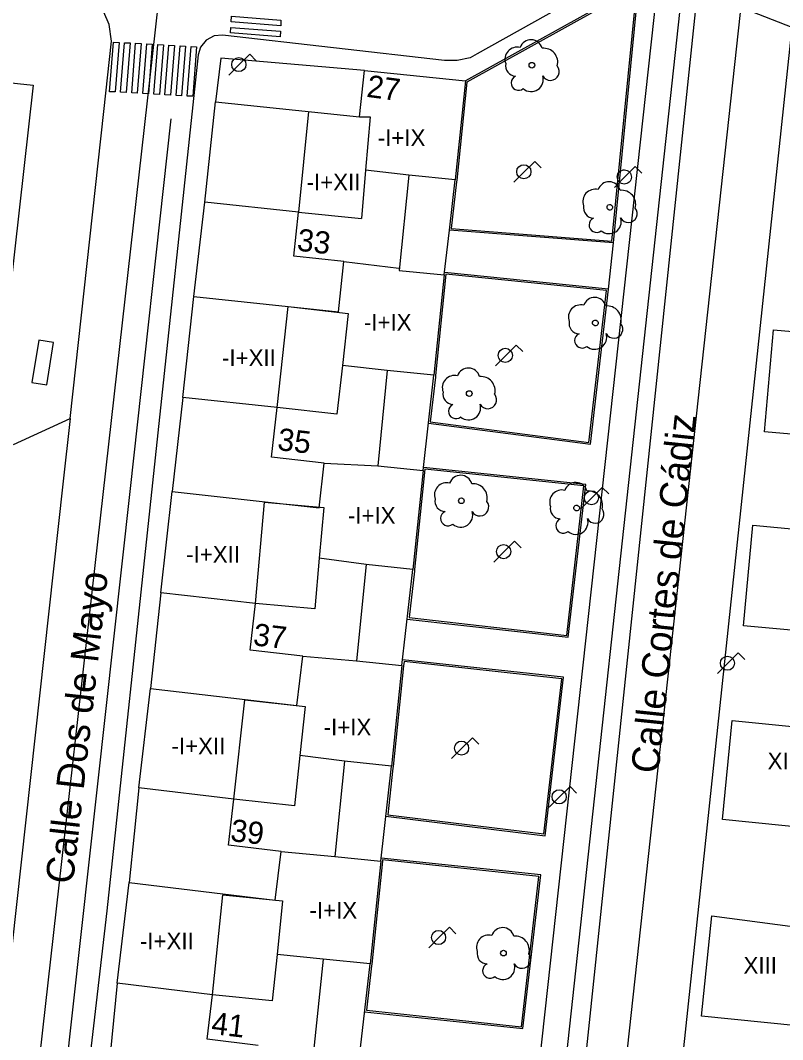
# Model space of a CAD drawing. Extents: x 282771 to 285132, y 4823109 to 4825496.
# Drawn here: x 283021.3 to 283090, y 4824057 to 4824148.8 of the extents above; entities that cross this region are included whole.
import ezdxf

# ---------------------------------------------------------------- set-up
doc = ezdxf.new("R2010")
doc.units = 0
for name, color, linetype in [('ACERA-BORDILLO', 7, 'Continuous'), ('ACERA-INTERIOR', 7, 'Continuous'), ('ARBOL', 7, 'Continuous'), ('CALLE-EJE', 7, 'Continuous'), ('CALLE-TEXTO', 7, 'Continuous'), ('EDIFICIO', 7, 'Continuous'), ('FAROLA', 7, 'Continuous'), ('MARQUESINA-BUS', 7, 'Continuous'), ('MEDIANERA', 7, 'Continuous'), ('NUM-LOCAL', 7, 'Continuous'), ('NUM-PORTAL', 7, 'Continuous'), ('PASO-PEATONES', 7, 'Continuous'), ('SENAL-VIARIA', 7, 'Continuous'), ('TXT-ALTURA-EDIFICIO', 7, 'Continuous'), ('ZONA-VERDE', 7, 'Continuous')]:
    doc.layers.add(name, color=color, linetype=linetype)

msp = doc.modelspace()

# ---------------------------------------------------------------- linework, layer by layer
at = {"layer": 'ACERA-BORDILLO'}
for points in [[(283065.124, 4824027.983), (283078.872, 4824153.485), (283078.793, 4824154.089), (283078.229, 4824154.377), (283077.679, 4824154.325), (283062.443, 4824145.8), (283061.827, 4824145.433), (283060.647, 4824145.184), (283059.519, 4824145.184), (283039.531, 4824147.459)], [(283020.699, 4824110.581), (283025.804, 4824112.949), (283028.846, 4824140.595), (283029.535, 4824146.917), (283029.299, 4824148.433), (283028.819, 4824149.543)], [(283086.542, 4824149.837), (283090.784, 4824148.176), (283080.448, 4824050.859), (283075.837, 4824049.136), (283071.969, 4824013.858), (283071.939, 4824013.313), (283071.972, 4824012.738), (283072.078, 4824012.142), (283072.264, 4824011.538), (283072.537, 4824010.942), (283072.895, 4824010.372), (283073.335, 4824009.847), (283073.849, 4824009.382), (283074.422, 4824008.993), (283075.037, 4824008.689), (283075.675, 4824008.475), (283076.318, 4824008.352), (283076.949, 4824008.313), (283077.553, 4824008.351), (283078.12, 4824008.455), (283078.643, 4824008.612), (283319.069, 4824095.76)], [(283039.531, 4824147.459), (283038.781, 4824147.402), (283038.054, 4824147.032), (283037.535, 4824146.404), (283037.316, 4824145.684)], [(283037.316, 4824145.684), (283029.099, 4824068.583), (283023.774, 4824022.501)]]:
    msp.add_lwpolyline(points, dxfattribs=at)
at = {"layer": 'ACERA-INTERIOR'}
for points in [[(283074.718, 4824128.752), (283076.928, 4824151.119), (283076.138, 4824151.541), (283061.389, 4824143.343)], [(283052.299, 4824144.273), (283039.359, 4824145.393), (283038.879, 4824141.463)], [(283059.947, 4824129.918), (283060.469, 4824134.423)], [(283036.939, 4824123.933), (283037.939, 4824132.413)], [(283059.479, 4824125.873), (283059.947, 4824129.918)], [(283074.718, 4824128.752), (283059.947, 4824129.918)], [(283058.064, 4824112.507), (283072.655, 4824110.617), (283074.268, 4824124.593), (283074.718, 4824128.752)], [(283074.268, 4824124.593), (283059.504, 4824126.096)], [(283057.579, 4824108.263), (283058.559, 4824116.833)], [(283035.959, 4824114.833), (283034.989, 4824106.353)], [(283056.157, 4824094.869), (283070.646, 4824093.228), (283072.238, 4824106.993), (283057.608, 4824108.522)], [(283055.679, 4824090.683), (283056.669, 4824099.343)], [(283033.969, 4824097.223), (283033.039, 4824088.623)], [(283054.228, 4824077.112), (283068.581, 4824075.347), (283070.229, 4824089.623), (283055.738, 4824091.199)], [(283053.769, 4824073.063), (283054.739, 4824081.613)], [(283031.989, 4824079.653), (283031.569, 4824075.513), (283031.119, 4824071.133)], [(283052.316, 4824059.487), (283066.575, 4824057.972), (283068.179, 4824071.823), (283053.8, 4824073.339)], [(283051.859, 4824055.474), (283052.809, 4824063.803)], [(283030.029, 4824062.063), (283029.209, 4824053.804)]]:
    msp.add_lwpolyline(points, dxfattribs=at)
at = {"layer": 'ARBOL'}
for centre in [(283067.379, 4824144.763), (283061.739, 4824115.183), (283061.029, 4824105.523), (283064.819, 4824064.773)]:
    msp.add_circle(centre, 0.255, dxfattribs=at)
for centre, radius, start, end in [((283066.049, 4824145.293), 1.097, 75.4318, 200.55608), ((283067.309, 4824146.023), 1.038, 15.64228, 161.38435), ((283068.438, 4824145.023), 1.272, 345.03273, 95.79925), ((283065.939, 4824144.723), 0.935, 168.59898, 268.13236), ((283069.048, 4824144.193), 0.797, 208.96247, 38.99103), ((283066.179, 4824143.173), 0.672, 113.73672, 309.4725), ((283067.319, 4824143.473), 1.086, 228.95447, 17.92796), ((283061.669, 4824116.443), 1.038, 15.64228, 161.38435), ((283060.409, 4824115.713), 1.097, 75.4318, 200.55608), ((283062.799, 4824115.443), 1.272, 345.03273, 95.79925), ((283060.299, 4824115.143), 0.935, 168.59898, 268.13236), ((283063.409, 4824114.613), 0.797, 208.96247, 38.99103), ((283060.539, 4824113.593), 0.672, 113.73672, 309.4725), ((283061.679, 4824113.893), 1.086, 228.95447, 17.92796), ((283060.959, 4824106.783), 1.038, 15.64228, 161.38435), ((283059.699, 4824106.053), 1.097, 75.4318, 200.55608), ((283062.089, 4824105.783), 1.272, 345.03273, 95.79925), ((283059.589, 4824105.483), 0.935, 168.59898, 268.13236), ((283062.699, 4824104.953), 0.797, 208.96247, 38.99103), ((283059.829, 4824103.933), 0.672, 113.73672, 309.4725), ((283060.969, 4824104.233), 1.086, 228.95447, 17.92796), ((283064.749, 4824066.033), 1.038, 15.64228, 161.38435), ((283063.489, 4824065.303), 1.097, 75.4318, 200.55608), ((283065.879, 4824065.033), 1.272, 345.03273, 95.79925), ((283063.379, 4824064.733), 0.935, 168.59898, 268.13236), ((283066.489, 4824064.203), 0.797, 208.96247, 38.99103), ((283063.619, 4824063.183), 0.672, 113.73672, 309.4725), ((283064.759, 4824063.483), 1.086, 228.95447, 17.92796)]:
    msp.add_arc(centre, radius, start, end, dxfattribs=at)
for centre, major_axis, ratio, start_param, end_param in [((283073.068, 4824132.493), (-1.068, 0.25), 0.999988, 4.688254, 6.872085), ((283074.328, 4824133.223), (-1.011, 0.237), 0.999988, 3.64473, 6.188409), ((283075.458, 4824132.223), (1.239, -0.29), 0.999988, 6.252086, 8.185326), ((283072.958, 4824131.923), (-0.911, 0.213), 0.999988, 0.031143, 1.768328), ((283076.068, 4824131.393), (0.776, -0.182), 0.999988, 3.877211, 7.193836), ((283073.198, 4824130.373), (-0.654, 0.153), 0.999988, 5.356801, 8.773035), ((283074.338, 4824130.673), (1.057, -0.248), 0.999988, 4.226138, 6.826216), ((283073.028, 4824122.803), (-1.011, 0.237), 0.99999, 3.644672, 6.188351), ((283071.768, 4824122.073), (-1.068, 0.25), 0.99999, 4.688196, 6.872027), ((283074.158, 4824121.803), (1.239, -0.29), 0.99999, 6.252027, 8.185268), ((283071.658, 4824121.503), (-0.911, 0.213), 0.99999, 0.031085, 1.76827), ((283074.768, 4824120.973), (0.776, -0.182), 0.99999, 3.877153, 7.193777), ((283071.898, 4824119.953), (-0.654, 0.153), 0.99999, 5.356743, 8.772977), ((283073.038, 4824120.253), (1.057, -0.248), 0.99999, 4.22608, 6.826157), ((283071.338, 4824106.133), (-1.011, 0.237), 0.999992, 3.644567, 6.188246), ((283070.078, 4824105.403), (-1.068, 0.25), 0.999992, 4.688091, 6.871922), ((283072.468, 4824105.133), (1.239, -0.29), 0.999992, 6.251923, 8.185163), ((283069.968, 4824104.833), (-0.911, 0.213), 0.999992, 0.03098, 1.768165), ((283073.078, 4824104.303), (0.776, -0.182), 0.999992, 3.877048, 7.193672), ((283070.208, 4824103.283), (-0.654, 0.153), 0.999992, 5.356638, 8.772872), ((283071.348, 4824103.583), (1.057, -0.247), 0.999992, 4.225975, 6.826052)]:
    msp.add_ellipse(centre, major_axis=major_axis, ratio=ratio, start_param=start_param, end_param=end_param, dxfattribs=at)
for centre, major_axis, ratio in [((283074.398, 4824131.963), (0.248, -0.058), 0.999988), ((283073.098, 4824121.543), (0.248, -0.058), 0.99999), ((283071.408, 4824104.873), (-0.248, 0.058), 0.999992)]:
    msp.add_ellipse(centre, major_axis=major_axis, ratio=ratio, dxfattribs=at)
at = {"layer": 'CALLE-EJE'}
for points in [[(283083.308, 4824161.332), (283069.053, 4824025.318), (283068.049, 4823994.734)], [(283018.329, 4824013.574), (283033.989, 4824152.512)]]:
    msp.add_lwpolyline(points, dxfattribs=at)
at = {"layer": 'EDIFICIO'}
for points in [[(282997.619, 4824145.623), (283022.459, 4824142.963), (283018.649, 4824109.193), (282993.809, 4824111.813), (282997.619, 4824145.623)], [(283042.739, 4824056.464), (283038.139, 4824057.034), (283038.629, 4824061.023), (283030.029, 4824062.063), (283031.119, 4824071.133), (283044.269, 4824069.553), (283044.799, 4824073.943), (283040.059, 4824074.513), (283040.549, 4824078.643), (283031.989, 4824079.653), (283033.039, 4824088.623), (283046.219, 4824087.083), (283046.739, 4824091.513), (283042.009, 4824092.063), (283042.489, 4824096.263), (283033.969, 4824097.223), (283034.989, 4824106.353), (283048.219, 4824104.883), (283048.669, 4824108.923), (283043.939, 4824109.443), (283044.429, 4824113.913), (283035.959, 4824114.833), (283036.939, 4824123.933), (283049.959, 4824122.533), (283050.449, 4824127.083), (283045.929, 4824127.563), (283046.349, 4824131.533), (283037.939, 4824132.413), (283038.879, 4824141.463), (283051.869, 4824140.123), (283052.299, 4824144.273), (283061.389, 4824143.343), (283060.469, 4824134.423), (283056.309, 4824134.853), (283055.439, 4824126.283), (283059.479, 4824125.873), (283058.559, 4824116.833), (283054.359, 4824117.263), (283053.499, 4824108.673), (283057.579, 4824108.263), (283056.669, 4824099.343), (283052.459, 4824099.773), (283051.579, 4824091.103), (283055.679, 4824090.683), (283054.739, 4824081.613), (283050.509, 4824082.053), (283049.639, 4824073.483), (283053.769, 4824073.063), (283052.809, 4824063.803), (283048.569, 4824064.243), (283047.709, 4824055.904)], [(283096.908, 4824110.973), (283088.328, 4824111.733), (283089.138, 4824120.933), (283102.538, 4824119.753)], [(283095.038, 4824093.463), (283086.438, 4824094.273), (283087.288, 4824103.313), (283100.598, 4824102.053)], [(283093.168, 4824075.953), (283084.549, 4824076.803), (283085.429, 4824085.723), (283098.598, 4824084.413)], [(283091.268, 4824058.213), (283082.649, 4824059.103), (283083.579, 4824068.133), (283096.558, 4824066.423)]]:
    msp.add_lwpolyline(points, dxfattribs=at)
at = {"layer": 'FAROLA'}
for p, q in [((283041.97, 4824145.749), (283041.03, 4824144.819)), ((283042.56, 4824145.159), (283041.97, 4824145.749)), ((283041.03, 4824144.819), (283040.1, 4824143.879)), ((283067.635, 4824136.096), (283066.695, 4824135.166)), ((283068.225, 4824135.506), (283067.635, 4824136.096)), ((283076.685, 4824135.626), (283075.745, 4824134.696)), ((283077.275, 4824135.036), (283076.685, 4824135.626)), ((283066.695, 4824135.166), (283065.765, 4824134.226)), ((283075.745, 4824134.696), (283074.815, 4824133.756)), ((283065.964, 4824119.554), (283065.024, 4824118.624)), ((283066.554, 4824118.964), (283065.964, 4824119.554)), ((283065.024, 4824118.624), (283064.094, 4824117.684)), ((283073.721, 4824106.725), (283072.781, 4824105.795)), ((283074.311, 4824106.135), (283073.721, 4824106.725)), ((283072.781, 4824105.795), (283071.851, 4824104.855)), ((283065.813, 4824101.873), (283064.873, 4824100.943)), ((283066.403, 4824101.283), (283065.813, 4824101.873)), ((283064.873, 4824100.943), (283063.943, 4824100.003)), ((283085.97, 4824091.82), (283085.03, 4824090.89)), ((283086.56, 4824091.23), (283085.97, 4824091.82)), ((283085.03, 4824090.89), (283084.1, 4824089.95)), ((283062.023, 4824084.173), (283061.083, 4824083.243)), ((283062.613, 4824083.583), (283062.023, 4824084.173)), ((283061.083, 4824083.243), (283060.153, 4824082.303)), ((283070.817, 4824079.782), (283069.877, 4824078.852)), ((283071.407, 4824079.192), (283070.817, 4824079.782)), ((283069.877, 4824078.852), (283068.947, 4824077.912)), ((283059.955, 4824067.11), (283059.015, 4824066.18)), ((283060.545, 4824066.52), (283059.955, 4824067.11)), ((283059.015, 4824066.18), (283058.085, 4824065.24))]:
    msp.add_line(p, q, dxfattribs=at)
for centre in [(283040.99, 4824144.819), (283066.655, 4824135.166), (283064.984, 4824118.624), (283072.741, 4824105.795), (283064.833, 4824100.943), (283084.99, 4824090.89), (283061.043, 4824083.243), (283069.837, 4824078.852), (283058.975, 4824066.18)]:
    msp.add_circle(centre, 0.637, dxfattribs=at)
msp.add_ellipse((283075.705, 4824134.696), major_axis=(0.621, -0.145), ratio=0.999983, dxfattribs=at)
at = {"layer": 'MARQUESINA-BUS'}
msp.add_lwpolyline([(283022.976, 4824120.001), (283022.35, 4824116.177), (283023.688, 4824115.958), (283024.313, 4824119.782), (283022.976, 4824120.001)], dxfattribs=at)
at = {"layer": 'MEDIANERA'}
for points in [[(283047.249, 4824140.593), (283046.349, 4824131.533), (283052.029, 4824130.942)], [(283051.869, 4824140.123), (283052.829, 4824140.113), (283052.411, 4824135.322)], [(283052.411, 4824135.322), (283052.029, 4824130.942)], [(283056.309, 4824134.853), (283052.411, 4824135.322)], [(283050.449, 4824127.083), (283055.409, 4824126.493)], [(283044.429, 4824113.913), (283045.439, 4824123.013), (283050.839, 4824122.403), (283050.317, 4824117.712)], [(283050.317, 4824117.712), (283049.829, 4824113.313)], [(283054.359, 4824117.263), (283050.317, 4824117.712)], [(283049.829, 4824113.313), (283044.429, 4824113.913)], [(283048.669, 4824108.923), (283053.499, 4824108.673)], [(283042.489, 4824096.263), (283043.309, 4824105.413), (283048.639, 4824104.923), (283048.228, 4824100.342)], [(283048.228, 4824100.342), (283047.819, 4824095.783)], [(283052.459, 4824099.773), (283048.228, 4824100.342)], [(283047.819, 4824095.783), (283042.489, 4824096.263)], [(283046.739, 4824091.513), (283051.579, 4824091.103)], [(283040.549, 4824078.643), (283041.519, 4824087.583), (283046.949, 4824086.993), (283046.474, 4824082.573)], [(283046.474, 4824082.573), (283045.989, 4824078.053)], [(283050.509, 4824082.053), (283046.474, 4824082.573)], [(283045.989, 4824078.053), (283040.549, 4824078.643)], [(283044.799, 4824073.943), (283049.639, 4824073.483)], [(283038.629, 4824061.023), (283039.549, 4824070.033), (283044.919, 4824069.473), (283044.427, 4824064.663)], [(283044.427, 4824064.663), (283043.999, 4824060.473)], [(283048.569, 4824064.243), (283044.427, 4824064.663)], [(283043.999, 4824060.473), (283038.629, 4824061.023)]]:
    msp.add_lwpolyline(points, dxfattribs=at)
at = {"layer": 'PASO-PEATONES'}
for points in [[(283044.758, 4824148.315), (283040.289, 4824148.67), (283040.317, 4824149.17), (283044.786, 4824148.815)], [(283044.702, 4824147.317), (283040.233, 4824147.672), (283040.261, 4824148.171), (283044.73, 4824147.816)], [(283029.844, 4824142.352), (283029.345, 4824142.38), (283029.7, 4824146.849), (283030.199, 4824146.821)], [(283030.843, 4824142.296), (283030.343, 4824142.324), (283030.698, 4824146.793), (283031.197, 4824146.765)], [(283031.841, 4824142.24), (283031.342, 4824142.268), (283031.697, 4824146.737), (283032.196, 4824146.709)], [(283032.84, 4824142.184), (283032.341, 4824142.212), (283032.696, 4824146.681), (283033.195, 4824146.653)], [(283033.839, 4824142.128), (283033.339, 4824142.156), (283033.694, 4824146.625), (283034.194, 4824146.597)], [(283034.837, 4824142.072), (283034.338, 4824142.1), (283034.693, 4824146.569), (283035.192, 4824146.541)], [(283035.836, 4824142.016), (283035.337, 4824142.044), (283035.692, 4824146.513), (283036.191, 4824146.485)], [(283036.835, 4824141.96), (283036.335, 4824141.988), (283036.69, 4824146.457), (283037.19, 4824146.43)]]:
    msp.add_lwpolyline(points, close=True, dxfattribs=at)
at = {"layer": 'SENAL-VIARIA'}
for points in [[(283066.381, 4824023.247), (283066.96, 4824025.145), (283067.522, 4824027.763), (283067.856, 4824031.067), (283080.845, 4824150.916)], [(283075.295, 4824049.799), (283086.173, 4824149.499)], [(283034.866, 4824139.933), (283031.171, 4824106.351), (283022.378, 4824026.817)], [(283025.804, 4824112.949), (283025.151, 4824107.015), (283016.359, 4824027.483)]]:
    msp.add_lwpolyline(points, dxfattribs=at)
at = {"layer": 'ZONA-VERDE'}
for p, q in [((283060.601, 4824134.258), (283060.114, 4824130.055)), ((283060.114, 4824130.055), (283074.583, 4824128.913)), ((283074.102, 4824124.459), (283059.635, 4824125.931)), ((283058.691, 4824116.669), (283058.23, 4824112.636)), ((283072.07, 4824106.86), (283057.739, 4824108.358)), ((283056.801, 4824099.179), (283056.323, 4824095.001)), ((283055.87, 4824091.033), (283055.828, 4824090.667)), ((283070.064, 4824089.49), (283055.87, 4824091.033)), ((283054.871, 4824081.449), (283054.394, 4824077.243)), ((283053.932, 4824073.174), (283053.918, 4824073.047)), ((283068.008, 4824071.691), (283053.932, 4824073.174)), ((283066.443, 4824058.137), (283068.008, 4824071.691)), ((283052.941, 4824063.639), (283052.483, 4824059.621)), ((283052.483, 4824059.621), (283066.443, 4824058.137))]:
    msp.add_line(p, q, dxfattribs=at)
for points in [[(283074.583, 4824128.913), (283076.769, 4824151.034), (283076.139, 4824151.37), (283061.53, 4824143.25)], [(283061.53, 4824143.25), (283060.618, 4824134.405), (283060.602, 4824134.258), (283060.601, 4824134.258)], [(283059.635, 4824125.931), (283058.708, 4824116.816), (283058.693, 4824116.668), (283058.691, 4824116.669)], [(283058.23, 4824112.636), (283072.523, 4824110.785), (283074.102, 4824124.459)], [(283057.739, 4824108.358), (283056.818, 4824099.326), (283056.803, 4824099.179), (283056.801, 4824099.179)], [(283056.323, 4824095.001), (283070.515, 4824093.394), (283072.07, 4824106.86)], [(283055.828, 4824090.667), (283055.828, 4824090.666), (283054.888, 4824081.596), (283054.872, 4824081.449), (283054.871, 4824081.449)], [(283054.394, 4824077.243), (283068.45, 4824075.514), (283070.064, 4824089.49)], [(283053.918, 4824073.047), (283053.918, 4824073.046), (283052.958, 4824063.786), (283052.942, 4824063.639), (283052.941, 4824063.639)]]:
    msp.add_lwpolyline(points, dxfattribs=at)

# ---------------------------------------------------------------- texts
at = {"layer": 'CALLE-TEXTO'}
for s, rotation, p in [('Calle Cortes de Cádiz ', 84.01664, (283078.782, 4824080.891)), ('Calle Dos de Mayo', 83.56936, (283026.052, 4824070.936))]:
    msp.add_text(s, height=2.5, rotation=rotation, dxfattribs=at).set_placement(p)
at = {"layer": 'NUM-LOCAL'}
msp.add_text('27', height=2, rotation=352.34935, dxfattribs=at).set_placement((283052.427, 4824141.922))
at = {"layer": 'NUM-PORTAL'}
for s, p in [('33', (283046.165, 4824128.07)), ('35', (283044.403, 4824110.104)), ('37', (283042.214, 4824092.513)), ('39', (283040.173, 4824074.877)), ('41', (283038.448, 4824057.5))]:
    msp.add_text(s, height=2, rotation=353.34004, dxfattribs=at).set_placement(p)
at = {"layer": 'TXT-ALTURA-EDIFICIO'}
for s, p in [('-I+IX', (283053.499, 4824137.483)), ('-I+XII', (283047.09, 4824133.483)), ('-I+IX', (283052.249, 4824120.853)), ('-I+XII', (283039.47, 4824117.653)), ('-I+IX', (283050.809, 4824103.453)), ('-I+XII', (283036.245, 4824099.952)), ('-I+IX', (283048.63, 4824084.383)), ('-I+XII', (283034.925, 4824082.687)), ('XIII', (283088.608, 4824081.333)), ('-I+IX', (283047.354, 4824067.891)), ('-I+XII', (283032.081, 4824065.112)), ('XIII', (283086.438, 4824062.923))]:
    msp.add_text(s, height=1.5, rotation=0.00004, dxfattribs=at).set_placement(p)

doc.saveas('drawing.dxf')
